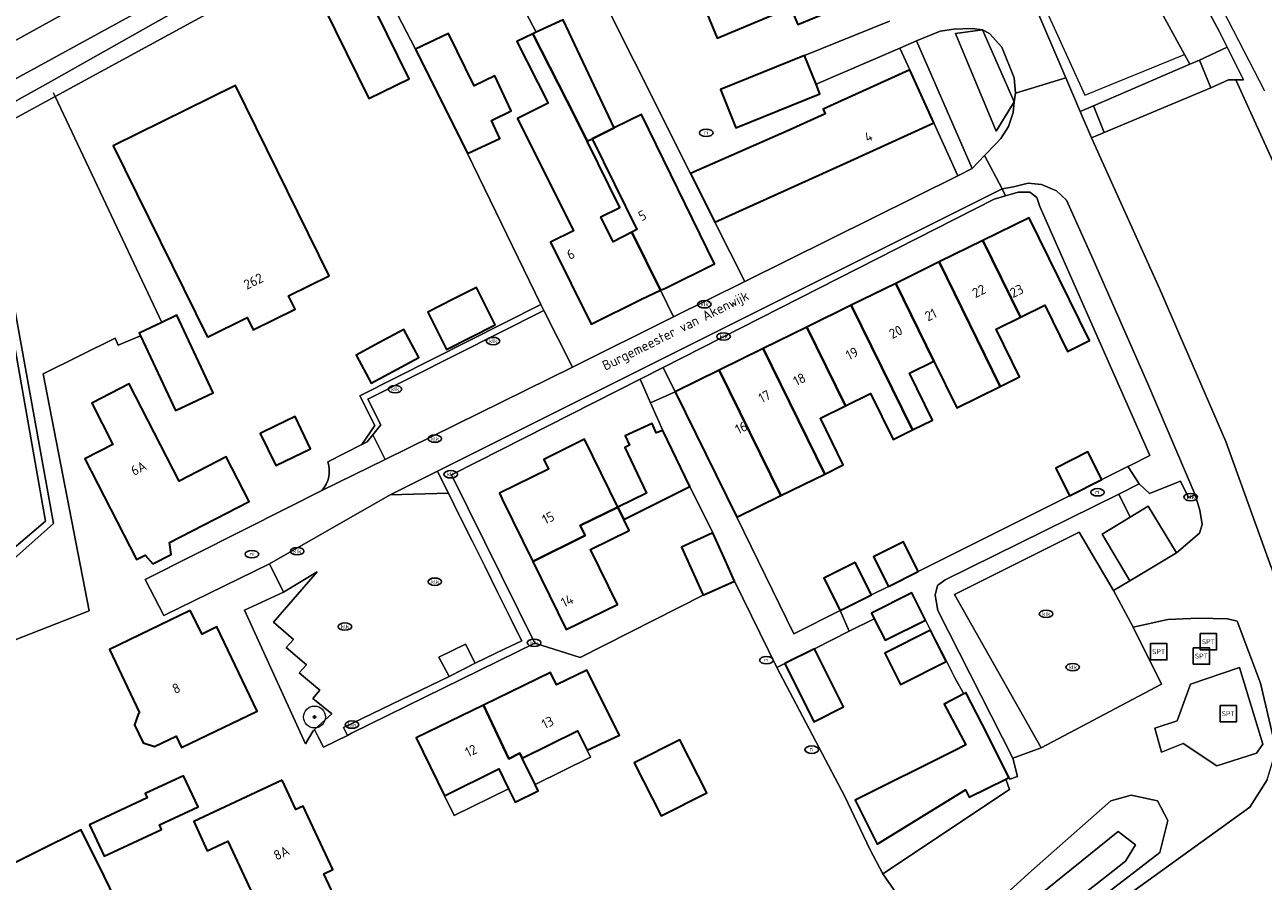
# Model space of a CAD drawing. Header units: metres. Extents: x 103671 to 105190, y 427150 to 429171.
# Tile 309 of 320: x 104665 to 104779, y 428250 to 428328. Entities that reach past the tile are written whole.
import ezdxf
from ezdxf.enums import TextEntityAlignment as Align

# ---------------------------------------------------------------- set-up
doc = ezdxf.new("R2010")
doc.units = ezdxf.units.M
for name, color, linetype, lineweight in [('B-WE-GR-BEPLANTING_CULTUUR_BODEMBEDEKKER-GV', 253, 'Continuous', 18), ('B-WE-GR-BEPLANTING_CULTUUR_HEESTERS-GV', 253, 'Continuous', 18), ('B-WE-GR-BOOM-S', 253, 'Continuous', 25), ('B-WE-GR-HAAG-G', 253, 'GR-HAAG1-SO', 13), ('B-WE-GR-HAAG-GV', 253, 'Continuous', 13), ('B-WE-IE-MEUBILAIR-S', 253, 'Continuous', 25), ('B-WE-IE-MEUBILAIR_WEGMEUBILAIR-S', 253, 'Continuous', 25), ('B-WE-IE-TERREINAFSCHEIDING_KUNSTMATIG_HEKWERK-G', 253, 'IE-TERREINAFSCHEIDING_KUNSTMATIG-SO', 18), ('B-WE-IE-TERREINAFSCHEIDING_KUNSTMATIG_HEKWERK_RASTER-G', 253, 'IE-TERREINAFSCHEIDING_KUNSTMATIG-SO', 18), ('B-WE-OG-BEBOUWING-GV', 253, 'Continuous', 35), ('B-WE-OG-BEBOUWING-T18', 7, 'Continuous', 18), ('B-WE-OG-BEBOUWING_OVERBOUWING-GV', 253, 'Continuous', 18), ('B-WE-OG-TERREIN_BEGROEID-GV', 253, 'Continuous', 18), ('B-WE-OG-TERREIN_ERF-GV', 253, 'Continuous', 18), ('B-WE-OG-TERREIN_OEVER-GV', 253, 'Continuous', 18), ('B-WE-OG-TERREIN_ONBEGROEID_ZAND-GV', 253, 'Continuous', 18), ('B-WE-OG-TOPOGRAFIE-T18', 7, 'Continuous', 18), ('B-WE-OG-WATER_SLOOT-GV', 253, 'Continuous', 18), ('B-WE-OG-WEG-GV', 253, 'Continuous', 18), ('B-WE-VH-GESLOTENVERHARDING-GV', 253, 'Continuous', 18), ('B-WE-VH-GESLOTENVERHARDING_ASFALT-GV', 253, 'Continuous', 18), ('B-WE-VH-ONVERHARD_BOOMSCHORS-GV', 253, 'Continuous', 18), ('B-WE-VH-ONVERHARD_ZAND-GV', 253, 'Continuous', 18), ('B-WE-VH-OPENVERHARDING-GV', 253, 'Continuous', 18), ('B-WE-VH-OPENVERHARDING_BETONELEMENT-GV', 253, 'Continuous', 18), ('B-WE-VH-OPENVERHARDING_BETONSTRAATSTEEN-GV', 253, 'Continuous', 18), ('B-WE-VH-OPENVERHARDING_SIERBESTRATING-GV', 253, 'Continuous', 18), ('B-WE-VH-OPENVERHARDING_TEGEL-GV', 253, 'Continuous', 18), ('B-WE-VW-MARKERING_PICTOGRAM-G', 253, 'Continuous', 18)]:
    doc.layers.add(name, color=color, linetype=linetype, lineweight=lineweight)
doc.styles.add('NLCS-ISO', font='NLCS-ISO.ttf')
doc.styles.add('NLCS-ISO-M500-T18', font='NLCS-ISO.ttf', dxfattribs={"height": 0.9})
doc.linetypes.add('GR-HAAG1-SO', pattern='A,6,[176,NLCS.SHX,S=0.125,R=0,X=0,Y=0],-2', length=8)
doc.linetypes.add('IE-TERREINAFSCHEIDING_KUNSTMATIG-SO', pattern='A,4,[82,NLCS.SHX,S=0.75,R=90,X=0,Y=0],4,-2', length=10)

# ---------------------------------------------------------------- blocks, each defined once
blk = doc.blocks.new('SIE-MEUBILAIR_PUT_KOLK-SO')
blk.add_ellipse((0, 0), major_axis=(1.25, 0), ratio=0.54)
at = {"style": 'NLCS-ISO'}
blk.add_text('klk', height=0.75, dxfattribs=at).set_placement((0.03, 0), align=Align.MIDDLE_CENTER)
blk = doc.blocks.new('SIE-MEUBILAIR_PUT_RIOOLPUT-SO')
blk.add_ellipse((0, 0), major_axis=(1.25, 0), ratio=0.54)
at = {"style": 'NLCS-ISO'}
blk.add_text('ri', height=0.75, dxfattribs=at).set_placement((-0.04, 0.07), align=Align.MIDDLE_CENTER)
blk = doc.blocks.new('SIE-WEG_SPEELTOESTEL-SO')
at = {"flags": 128}
blk.add_lwpolyline([(-3.75, -3.75), (3.75, -3.75), (3.75, 3.75), (-3.75, 3.75)], close=True, dxfattribs=at)
at = {"style": 'NLCS-ISO'}
blk.add_text('SPT', height=2.25, dxfattribs=at).set_placement((0, 0), align=Align.MIDDLE_CENTER)
blk = doc.blocks.new('SGR-BOOM_GBKN-SO')
at = {"linetype": 'ByBlock', "lineweight": 18}
h = blk.add_hatch(color=0, dxfattribs=at)
h.dxf.hatch_style = 1
edge = h.paths.add_edge_path()
edge.add_arc((0, 0), 0.25, 0, 360)
at = {"color": 0, "linetype": 'ByBlock', "lineweight": 18}
for radius in [2, 0.25]:
    blk.add_circle((0, 0), radius, dxfattribs=at)
at = {"color": 0, "linetype": 'ByBlock', "lineweight": 18, "style": 'NLCS-ISO'}
blk.add_attdef('SOORT', (2.5, 0), '', height=1.5, dxfattribs=at)

msp = doc.modelspace()

# ---------------------------------------------------------------- linework, layer by layer
at = {"layer": 'B-WE-GR-BEPLANTING_CULTUUR_BODEMBEDEKKER-GV', "flags": 128}
for points in [[(104703.392, 428286.325), (104702.986, 428287.141), (104698.65, 428284.989), (104703.99, 428285.124)], [(104688.85, 428276.055), (104685.27, 428274.411), (104690.871, 428262.127), (104691.578, 428263.339), (104691.716, 428263.464), (104693.301, 428264.895), (104691.558, 428266.305), (104692.179, 428267.057), (104690.308, 428268.649), (104690.959, 428269.381), (104689.108, 428270.988), (104689.769, 428271.699), (104687.928, 428273.309), (104691.931, 428277.907)], [(104703.123, 428270.089), (104704.043, 428268.31), (104706.444, 428269.552), (104705.566, 428271.274)]]:
    msp.add_lwpolyline(points, close=True, dxfattribs=at)
at = {"layer": 'B-WE-GR-BEPLANTING_CULTUUR_HEESTERS-GV', "flags": 128}
for points in [[(104754.763, 428326.024), (104753.615, 428327.293), (104752.997, 428327.614), (104755.898, 428321.014), (104756.016, 428321.797), (104755.892, 428323.222)], [(104750.421, 428275.838), (104761.841, 428281.558), (104764.993, 428276.209), (104766.492, 428277.097), (104763.955, 428281.371), (104766.531, 428282.928), (104765.488, 428285.038), (104749.563, 428277.168), (104748.867, 428276.665), (104748.639, 428275.786), (104748.881, 428274.352), (104755.765, 428260.826), (104758.36, 428261.775)]]:
    msp.add_lwpolyline(points, close=True, dxfattribs=at)
at = {"layer": 'B-WE-GR-HAAG-G', "flags": 128}
for points in [[(104700.963, 428325.838), (104695.521, 428336.37), (104694.942, 428336.066)], [(104667.907, 428321.506), (104667.744, 428321.852)], [(104677.689, 428300.784), (104667.907, 428321.506)], [(104712.464, 428302.435), (104705.73, 428316.282)], [(104740.357, 428257.3), (104734.105, 428269.131)]]:
    msp.add_lwpolyline(points, dxfattribs=at)
at = {"layer": 'B-WE-GR-HAAG-GV', "flags": 128}
msp.add_lwpolyline([(104712.739, 428301.891), (104712.464, 428302.435), (104695.854, 428294.043), (104697.225, 428291.329), (104696.056, 428289.588), (104696.521, 428289.823), (104697.055, 428290.49), (104697.784, 428291.399), (104696.602, 428293.737)], close=True, dxfattribs=at)
at = {"layer": 'B-WE-IE-TERREINAFSCHEIDING_KUNSTMATIG_HEKWERK-G', "flags": 128}
msp.add_lwpolyline([(104650.488, 428266.294), (104671.042, 428274.345), (104666.804, 428296.062), (104673.399, 428299.335), (104673.677, 428298.69), (104675.738, 428299.549)], dxfattribs=at)
at = {"layer": 'B-WE-IE-TERREINAFSCHEIDING_KUNSTMATIG_HEKWERK_RASTER-G', "flags": 128}
msp.add_lwpolyline([(104724.135, 428382.705), (104728.673, 428376.228), (104733.31, 428369.595), (104741.278, 428358.074), (104750.497, 428343.961), (104755.532, 428335.8), (104758.766, 428329.542), (104762.366, 428321.638), (104771.516, 428325.342)], dxfattribs=at)
at = {"layer": 'B-WE-OG-BEBOUWING-GV', "flags": 128}
for points in [[(104694.198, 428335.704), (104690.511, 428333.888), (104696.701, 428321.319), (104700.388, 428323.135)], [(104743.334, 428331.142), (104741.581, 428335.344), (104727.534, 428329.514), (104728.648, 428326.844), (104735.383, 428329.653), (104736.033, 428328.096)], [(104711.742, 428327.254), (104715.601, 428319.639), (104716.707, 428317.403), (104717.174, 428317.632), (104719.185, 428318.619), (104714.513, 428328.547), (104712.047, 428327.396)], [(104700.963, 428325.838), (104705.73, 428316.282), (104708.714, 428317.659), (104707.935, 428319.298), (104709.751, 428320.199), (104708.258, 428323.392), (104706.353, 428322.488), (104704.003, 428327.283)], [(104715.601, 428319.639), (104711.742, 428327.254), (104710.263, 428326.554), (104713.126, 428320.884), (104710.325, 428319.482), (104715.47, 428309.199), (104713.346, 428308.148), (104717.071, 428300.621), (104721.709, 428302.917), (104723.442, 428303.73), (104720.823, 428309.067), (104719.106, 428308.177), (104717.974, 428310.464), (104719.715, 428311.326), (104716.707, 428317.403)], [(104737.715, 428322.639), (104736.651, 428325.268), (104728.945, 428322.15), (104730.366, 428318.638), (104738.072, 428321.756)], [(104748.511, 428319.089), (104746.305, 428323.941), (104738.363, 428320.33), (104738.553, 428319.913), (104735.239, 428318.407), (104726.201, 428314.441), (104728.436, 428309.984), (104740.53, 428315.461)], [(104681.882, 428299.435), (104685.522, 428301.229), (104686.08, 428300.096), (104689.938, 428301.996), (104689.329, 428303.231), (104693.048, 428305.064), (104684.453, 428322.507), (104673.237, 428316.98)], [(104720.823, 428309.067), (104723.442, 428303.73), (104723.891, 428303.941), (104728.408, 428306.157), (104721.691, 428319.848), (104719.185, 428318.619), (104717.174, 428317.632), (104721.264, 428309.296)], [(104753.008, 428308.288), (104756.463, 428301.257), (104758.698, 428302.355), (104760.776, 428298.126), (104762.813, 428299.126), (104757.281, 428310.387)], [(104756.463, 428301.257), (104753.008, 428308.288), (104749.018, 428306.328), (104754.622, 428294.921), (104756.376, 428295.782), (104754.227, 428300.158)], [(104745.029, 428304.368), (104748.531, 428297.237), (104750.632, 428292.96), (104754.622, 428294.921), (104749.018, 428306.328)], [(104708.29, 428300.571), (104706.563, 428303.994), (104704.434, 428302.92), (104702.089, 428301.737), (104703.816, 428298.314)], [(104740.946, 428302.362), (104746.564, 428290.923), (104748.402, 428291.826), (104746.285, 428296.134), (104748.531, 428297.237), (104745.029, 428304.368)], [(104746.564, 428290.923), (104740.946, 428302.362), (104736.863, 428300.356), (104740.415, 428293.124), (104742.721, 428294.257), (104744.787, 428290.05)], [(104677.689, 428300.784), (104675.615, 428299.811), (104675.738, 428299.549), (104678.946, 428292.711), (104682.412, 428294.337), (104679.081, 428301.437)], [(104701.281, 428297.565), (104699.906, 428300.135), (104697.607, 428298.905), (104695.511, 428297.783), (104696.887, 428295.213)], [(104732.864, 428298.392), (104738.517, 428286.884), (104740.211, 428287.716), (104738.11, 428291.992), (104740.415, 428293.124), (104736.863, 428300.356)], [(104734.477, 428284.899), (104738.517, 428286.884), (104732.864, 428298.392), (104728.824, 428296.407)], [(104734.477, 428284.899), (104728.824, 428296.407), (104724.783, 428294.422), (104730.436, 428282.914)], [(104676.881, 428278.632), (104678.543, 428279.489), (104678.394, 428280.592), (104685.701, 428284.357), (104683.594, 428288.445), (104679.284, 428286.225), (104674.69, 428295.142), (104671.258, 428293.373), (104673.2, 428289.604), (104670.619, 428288.275), (104675.378, 428279.038), (104676.178, 428279.45)], [(104686.722, 428290.603), (104688.142, 428287.656), (104691.341, 428289.197), (104689.921, 428292.144), (104688.167, 428291.299)], [(104719.54, 428283.834), (104720.085, 428282.724), (104726.142, 428285.733), (104723.671, 428290.886), (104723.041, 428290.651), (104722.676, 428291.508), (104720.215, 428290.383), (104720.605, 428289.52), (104720.162, 428289.321), (104722.159, 428285.139)], [(104719.53, 428283.855), (104716.478, 428290.069), (104712.728, 428288.228), (104713.169, 428287.33), (104708.663, 428285.117), (104708.928, 428284.578), (104711.731, 428278.871), (104716.542, 428281.235), (104716.086, 428282.163)], [(104760.974, 428284.891), (104763.937, 428286.374), (104762.664, 428288.917), (104759.701, 428287.434)], [(104719.54, 428283.834), (104719.53, 428283.855), (104716.086, 428282.163), (104716.542, 428281.235), (104711.731, 428278.871), (104714.804, 428272.616), (104719.506, 428274.926), (104717.032, 428279.962), (104720.585, 428281.707), (104720.085, 428282.724)], [(104729.283, 428279.185), (104728.249, 428281.478), (104728.195, 428281.454), (104725.368, 428280.179), (104727.36, 428275.763), (104730.24, 428277.062)], [(104744.361, 428276.578), (104747.09, 428277.943), (104745.73, 428280.661), (104743, 428279.295)], [(104739.928, 428274.36), (104742.798, 428275.796), (104741.309, 428278.771), (104738.439, 428277.335)], [(104742.8, 428274.125), (104743.057, 428273.611), (104744.043, 428271.639), (104747.751, 428273.494), (104746.508, 428275.98)], [(104675.658, 428264.983), (104675.557, 428264.935), (104675.191, 428263.894), (104675.983, 428262.245), (104677.033, 428261.882), (104679.008, 428262.83), (104679.498, 428261.812), (104686.453, 428265.149), (104682.756, 428272.856), (104681.386, 428272.199), (104680.299, 428274.36), (104672.896, 428270.778)], [(104748.229, 428272.559), (104744.017, 428270.452), (104745.449, 428267.59), (104749.652, 428269.693)], [(104737.566, 428270.863), (104734.855, 428269.506), (104737.527, 428264.169), (104740.238, 428265.526)], [(104713.912, 428267.548), (104713.362, 428268.676), (104707.202, 428265.676), (104709.521, 428260.768), (104710.533, 428261.275), (104710.75, 428260.83), (104715.837, 428263.338), (104716.71, 428261.569), (104719.668, 428262.929), (104716.677, 428268.89)], [(104753.452, 428263.009), (104751.464, 428266.842), (104751.267, 428266.735), (104749.478, 428265.763), (104751.449, 428262.052), (104750.38, 428261.484), (104741.318, 428256.985), (104743.332, 428252.928), (104751.422, 428257.907), (104751.755, 428257.237), (104755.126, 428258.91), (104755.416, 428259.054)], [(104707.202, 428265.676), (104701.042, 428262.675), (104703.621, 428257.383), (104708.611, 428259.843), (104709.502, 428258.014), (104710.098, 428256.791), (104712.215, 428257.822), (104711.932, 428258.402), (104710.75, 428260.83), (104710.533, 428261.275), (104709.521, 428260.768)], [(104721.033, 428260.395), (104723.494, 428255.525), (104727.689, 428257.645), (104725.228, 428262.515)], [(104671.067, 428254.725), (104672.415, 428251.841), (104677.673, 428254.297), (104677.475, 428254.721), (104681.017, 428256.377), (104679.688, 428259.22), (104676.166, 428257.574), (104676.345, 428257.191)], [(104688.741, 428258.793), (104680.624, 428255.009), (104681.864, 428252.338), (104683.747, 428253.212), (104685.244, 428250), (104686.465, 428247.381), (104687.242, 428247.743), (104688.794, 428244.414), (104694.111, 428246.892), (104692.559, 428250.222), (104693.371, 428250.6), (104690.653, 428256.432), (104689.986, 428256.121)], [(104662.06, 428250.191), (104661.293, 428251.725), (104658.381, 428250.268), (104655.84, 428255.587), (104644.739, 428250), (104643.688, 428249.471), (104647.065, 428242.685), (104648.438, 428243.372), (104651.051, 428238.149), (104664.638, 428244.945), (104665.198, 428243.805), (104673.447, 428247.859), (104672.395, 428250), (104670.309, 428254.244)]]:
    msp.add_lwpolyline(points, close=True, dxfattribs=at)
at = {"layer": 'B-WE-OG-BEBOUWING_OVERBOUWING-GV', "flags": 128}
for points in [[(104711.932, 428258.402), (104717.032, 428260.916), (104716.71, 428261.569), (104715.837, 428263.338), (104710.75, 428260.83)], [(104709.502, 428258.014), (104708.611, 428259.843), (104703.621, 428257.383), (104704.527, 428255.561)]]:
    msp.add_lwpolyline(points, close=True, dxfattribs=at)
at = {"layer": 'B-WE-OG-TERREIN_BEGROEID-GV', "flags": 128}
for points in [[(104716.633, 428391.568), (104725.909, 428378.224), (104726.75, 428377.112), (104733.482, 428367.792), (104742.751, 428354.752), (104749.186, 428344.736), (104757.51, 428330.516), (104760.631, 428323.224), (104761.958, 428320.122), (104763.173, 428320.639), (104771.998, 428324.459), (104771.516, 428325.342), (104759.144, 428348.017), (104736.586, 428387.134), (104725.127, 428405.677), (104718.032, 428411.371)], [(104804.551, 428231.219), (104800.862, 428249.591), (104800.771, 428250), (104798.011, 428262.349), (104792.607, 428282.393), (104787.259, 428297.334), (104780.048, 428314.629), (104776.241, 428323.038), (104775.555, 428323.037), (104773.936, 428322.308), (104764.151, 428318.207), (104762.989, 428317.72), (104769.24, 428303.883), (104775.313, 428289.879), (104779.467, 428278.34), (104783.468, 428265.426), (104787.103, 428250), (104787.393, 428248.771)], [(104762.491, 428245.504), (104768.736, 428250), (104777.526, 428256.328), (104779.114, 428258.843), (104779.728, 428260.882), (104779.744, 428262.367), (104778.484, 428267.709), (104776.35, 428273.397), (104775.47, 428273.607), (104772.797, 428273.675), (104769.996, 428273.535), (104766.816, 428272.834), (104769.42, 428267.626), (104758.36, 428261.775), (104755.765, 428260.826), (104756.19, 428259.153), (104755.495, 428258.894), (104755.416, 428259.054), (104755.126, 428258.91), (104755.456, 428257.942), (104743.856, 428250.224), (104748.719, 428243.203)], [(104749, 428242.805), (104757.497, 428250.506), (104764.75, 428256.907), (104766.629, 428257.419), (104769.037, 428256.92), (104769.995, 428255.103), (104769.245, 428252.161), (104766.428, 428250), (104764.492, 428248.515)]]:
    msp.add_lwpolyline(points, dxfattribs=at)
for points in [[(104750.498, 428327.281), (104752.997, 428327.614), (104752.044, 428327.741), (104750.367, 428327.676), (104749.109, 428327.484), (104746.946, 428326.603), (104752.026, 428314.901), (104753.185, 428316.101), (104754.218, 428317.172), (104754.658, 428317.655), (104755.381, 428318.741), (104755.801, 428320.033), (104755.898, 428321.014), (104754.242, 428318.317)], [(104677.689, 428300.784), (104667.907, 428321.506), (104662.841, 428318.75), (104662.796, 428318.724), (104661.264, 428318.043), (104667.768, 428282.343), (104649.087, 428265.745), (104650.488, 428266.294), (104671.042, 428274.345), (104666.804, 428296.062), (104673.399, 428299.335), (104673.677, 428298.69), (104675.738, 428299.549), (104675.615, 428299.811)], [(104772.501, 428284.985), (104771.882, 428284.743), (104771.139, 428286.239), (104768.303, 428285.096), (104767.375, 428285.971), (104765.488, 428285.038), (104766.531, 428282.928), (104768.186, 428283.927), (104770.79, 428279.659), (104772.886, 428281.446), (104773.134, 428282.256), (104772.936, 428283.568)], [(104769.417, 428261.383), (104768.786, 428263.563), (104770.851, 428264.251), (104772.055, 428267.607), (104776.558, 428269.127), (104778.709, 428262.1), (104778.135, 428261.297), (104774.493, 428260.122), (104771.393, 428262.157)]]:
    msp.add_lwpolyline(points, close=True, dxfattribs=at)
at = {"layer": 'B-WE-OG-TERREIN_ERF-GV', "flags": 128}
for points in [[(104724.636, 428301.297), (104731.167, 428304.537), (104728.436, 428309.984), (104726.201, 428314.441), (104710.722, 428345.316), (104704.454, 428341.855), (104712.047, 428327.396), (104714.513, 428328.547), (104719.185, 428318.619), (104721.691, 428319.848), (104728.408, 428306.157), (104723.891, 428303.941), (104723.442, 428303.73)], [(104681.882, 428299.435), (104673.237, 428316.98), (104684.453, 428322.507), (104693.048, 428305.064), (104689.329, 428303.231), (104689.938, 428301.996), (104686.08, 428300.096), (104685.522, 428301.229)], [(104750.717, 428314.237), (104748.511, 428319.089), (104740.53, 428315.461), (104728.436, 428309.984), (104731.167, 428304.537)], [(104720.823, 428309.067), (104721.264, 428309.296), (104717.174, 428317.632), (104716.707, 428317.403), (104719.715, 428311.326), (104717.974, 428310.464), (104719.106, 428308.177)], [(104758.245, 428311.415), (104757.96, 428312.23), (104757.331, 428312.738), (104756.273, 428312.743), (104755.109, 428312.406), (104754.068, 428312.084), (104723.685, 428296.658), (104724.783, 428294.422), (104728.824, 428296.407), (104732.864, 428298.392), (104736.863, 428300.356), (104740.946, 428302.362), (104745.029, 428304.368), (104749.018, 428306.328), (104753.008, 428308.288), (104757.281, 428310.387), (104762.813, 428299.126), (104760.776, 428298.126), (104758.698, 428302.355), (104756.463, 428301.257), (104754.227, 428300.158), (104756.376, 428295.782), (104754.622, 428294.921), (104750.632, 428292.96), (104748.531, 428297.237), (104746.285, 428296.134), (104748.402, 428291.826), (104746.564, 428290.923), (104744.787, 428290.05), (104742.721, 428294.257), (104740.415, 428293.124), (104738.11, 428291.992), (104740.211, 428287.716), (104738.517, 428286.884), (104734.477, 428284.899), (104730.436, 428282.914), (104735.682, 428272.235), (104739.928, 428274.36), (104738.439, 428277.335), (104741.309, 428278.771), (104742.798, 428275.796), (104744.361, 428276.578), (104743, 428279.295), (104745.73, 428280.661), (104747.09, 428277.943), (104758.839, 428283.823), (104760.974, 428284.891), (104759.701, 428287.434), (104762.664, 428288.917), (104763.937, 428286.374), (104764.169, 428286.49), (104766.199, 428287.506), (104766.314, 428287.564), (104766.58, 428287.697), (104768.349, 428288.582)], [(104708.29, 428300.571), (104703.816, 428298.314), (104702.089, 428301.737), (104704.434, 428302.92), (104706.563, 428303.994)], [(104701.281, 428297.565), (104696.887, 428295.213), (104695.511, 428297.783), (104697.607, 428298.905), (104699.906, 428300.135)], [(104723.685, 428296.658), (104721.576, 428295.588), (104722.541, 428293.423), (104724.783, 428294.422)], [(104676.881, 428278.632), (104676.178, 428279.45), (104675.378, 428279.038), (104670.619, 428288.275), (104673.2, 428289.604), (104671.258, 428293.373), (104674.69, 428295.142), (104679.284, 428286.225), (104683.594, 428288.445), (104685.701, 428284.357), (104678.394, 428280.592), (104678.543, 428279.489)], [(104722.541, 428293.423), (104721.576, 428295.588), (104706.677, 428288.023), (104704.285, 428286.809), (104711.916, 428271.383), (104716.089, 428270.047), (104727.36, 428275.763), (104725.368, 428280.179), (104728.195, 428281.454), (104728.249, 428281.478), (104726.142, 428285.733), (104720.085, 428282.724), (104720.585, 428281.707), (104717.032, 428279.962), (104719.506, 428274.926), (104714.804, 428272.616), (104711.731, 428278.871), (104708.928, 428284.578), (104708.663, 428285.117), (104713.169, 428287.33), (104712.728, 428288.228), (104716.478, 428290.069), (104719.53, 428283.855), (104719.54, 428283.834), (104722.159, 428285.139), (104720.162, 428289.321), (104720.605, 428289.52), (104720.215, 428290.383), (104722.676, 428291.508), (104723.041, 428290.651), (104723.671, 428290.886)], [(104724.783, 428294.422), (104722.541, 428293.423), (104723.671, 428290.886), (104726.142, 428285.733), (104728.249, 428281.478), (104729.283, 428279.185), (104730.24, 428277.062), (104734.105, 428269.131), (104734.855, 428269.506), (104737.566, 428270.863), (104740.769, 428272.466), (104739.928, 428274.36), (104735.682, 428272.235), (104730.436, 428282.914)], [(104686.722, 428290.603), (104688.167, 428291.299), (104689.921, 428292.144), (104691.341, 428289.197), (104688.142, 428287.656)], [(104675.658, 428264.983), (104672.896, 428270.778), (104680.299, 428274.36), (104681.386, 428272.199), (104682.756, 428272.856), (104686.453, 428265.149), (104679.498, 428261.812), (104679.008, 428262.83), (104677.033, 428261.882), (104675.983, 428262.245), (104675.191, 428263.894), (104675.557, 428264.935)], [(104751.449, 428262.052), (104749.478, 428265.763), (104751.267, 428266.735), (104750.491, 428268.128), (104749.684, 428269.709), (104748.229, 428272.559), (104747.751, 428273.494), (104744.043, 428271.639), (104743.057, 428273.611), (104740.769, 428272.466), (104737.566, 428270.863), (104740.238, 428265.526), (104737.527, 428264.169), (104734.855, 428269.506), (104734.105, 428269.131), (104740.357, 428257.3), (104742.663, 428252.48), (104743.856, 428250.224), (104755.456, 428257.942), (104755.126, 428258.91), (104751.755, 428257.237), (104751.422, 428257.907), (104743.332, 428252.928), (104741.318, 428256.985), (104750.38, 428261.484)], [(104748.229, 428272.559), (104749.652, 428269.693), (104745.449, 428267.59), (104744.017, 428270.452)], [(104713.362, 428268.676), (104713.912, 428267.548), (104716.677, 428268.89), (104719.668, 428262.929), (104716.71, 428261.569), (104717.032, 428260.916), (104711.932, 428258.402), (104712.215, 428257.822), (104710.098, 428256.791), (104709.502, 428258.014), (104704.527, 428255.561), (104703.621, 428257.383), (104701.042, 428262.675), (104707.202, 428265.676)], [(104727.689, 428257.645), (104723.494, 428255.525), (104721.033, 428260.395), (104725.228, 428262.515)], [(104677.673, 428254.297), (104672.415, 428251.841), (104671.067, 428254.725), (104676.345, 428257.191), (104676.166, 428257.574), (104679.688, 428259.22), (104681.017, 428256.377), (104677.475, 428254.721)], [(104688.741, 428258.793), (104689.986, 428256.121), (104690.653, 428256.432), (104693.371, 428250.6), (104692.559, 428250.222), (104694.111, 428246.892), (104688.794, 428244.414), (104687.242, 428247.743), (104686.465, 428247.381), (104685.244, 428250), (104683.747, 428253.212), (104681.864, 428252.338), (104680.624, 428255.009)], [(104662.06, 428250.191), (104670.309, 428254.244), (104672.395, 428250), (104673.447, 428247.859), (104665.198, 428243.805), (104664.638, 428244.945), (104651.051, 428238.149), (104648.438, 428243.372), (104647.065, 428242.685), (104643.688, 428249.471), (104644.739, 428250), (104655.84, 428255.587), (104658.381, 428250.268), (104661.293, 428251.725)]]:
    msp.add_lwpolyline(points, close=True, dxfattribs=at)
for points in [[(104710.722, 428345.316), (104726.201, 428314.441), (104735.239, 428318.407), (104738.553, 428319.913), (104738.363, 428320.33), (104746.305, 428323.941), (104745.397, 428325.938), (104737.715, 428322.639), (104738.072, 428321.756), (104730.366, 428318.638), (104728.945, 428322.15), (104736.651, 428325.268), (104744.468, 428328.424)], [(104695.521, 428336.37), (104700.963, 428325.838), (104704.003, 428327.283), (104706.353, 428322.488), (104708.258, 428323.392), (104709.751, 428320.199), (104707.935, 428319.298), (104708.714, 428317.659), (104705.73, 428316.282), (104712.464, 428302.435), (104712.739, 428301.891), (104715.364, 428296.696), (104724.636, 428301.297), (104723.442, 428303.73), (104721.709, 428302.917), (104717.071, 428300.621), (104713.346, 428308.148), (104715.47, 428309.199), (104710.325, 428319.482), (104713.126, 428320.884), (104710.263, 428326.554), (104711.742, 428327.254), (104712.047, 428327.396), (104704.454, 428341.855)], [(104694.198, 428335.704), (104700.388, 428323.135), (104696.701, 428321.319), (104690.511, 428333.888)], [(104692.932, 428288.013), (104696.056, 428289.588), (104697.225, 428291.329), (104695.854, 428294.043), (104712.464, 428302.435), (104705.73, 428316.282), (104700.963, 428325.838), (104695.521, 428336.37)], [(104682.8, 428329.608), (104667.907, 428321.506), (104677.689, 428300.784), (104679.081, 428301.437), (104682.412, 428294.337), (104678.946, 428292.711), (104675.738, 428299.549), (104673.677, 428298.69), (104673.399, 428299.335), (104666.804, 428296.062), (104671.042, 428274.345), (104650.488, 428266.294)], [(104735.383, 428329.653), (104728.648, 428326.844), (104727.534, 428329.514)], [(104743.856, 428250.224), (104742.663, 428252.48), (104740.357, 428257.3), (104734.105, 428269.131), (104730.24, 428277.062), (104727.36, 428275.763), (104716.089, 428270.047), (104711.916, 428271.383), (104695.103, 428263.106), (104694.719, 428262.917), (104692.519, 428261.834), (104692.081, 428262.724), (104691.716, 428263.464), (104691.578, 428263.339), (104690.871, 428262.127), (104685.27, 428274.411), (104688.85, 428276.055), (104687.562, 428278.648), (104677.884, 428273.915), (104676.162, 428277.211), (104689.337, 428283.83), (104692.386, 428285.361)], [(104654.701, 428211.172), (104681.438, 428224.261), (104694.405, 428199.308), (104694.507, 428199.074), (104696.544, 428200.67), (104706.238, 428208.267), (104712.794, 428212.99), (104714.945, 428214.674), (104716.075, 428217.801), (104717.958, 428218.059), (104727.338, 428225.45), (104743.954, 428238.594), (104746.758, 428240.925), (104748.946, 428242.756), (104749, 428242.805), (104748.719, 428243.203), (104743.856, 428250.224)]]:
    msp.add_lwpolyline(points, dxfattribs=at)
at = {"layer": 'B-WE-OG-TERREIN_ERF-GV'}
msp.add_lwpolyline([(104692.386, 428285.361, 0.2609001), (104692.932, 428288.013)], format="xyb", dxfattribs=at)
at = {"layer": 'B-WE-OG-TERREIN_OEVER-GV', "flags": 128}
for points in [[(104654.005, 428321), (104659.794, 428285.242), (104643.445, 428272.326), (104643.134, 428263.413), (104643.027, 428260.361), (104649.087, 428265.745), (104667.768, 428282.343), (104661.264, 428318.043), (104662.796, 428318.724), (104662.841, 428318.75), (104667.907, 428321.506), (104682.8, 428329.608), (104682.257, 428331.883), (104680.843, 428333.945), (104675.157, 428332.69)], [(104645.65, 428270.634), (104646.128, 428271.577), (104646.971, 428272.539), (104661.122, 428284.212), (104661.559, 428284.868), (104661.665, 428285.408), (104655.346, 428316.971), (104655.409, 428317.638), (104655.705, 428318.239), (104656.099, 428318.658), (104662.671, 428322.255), (104680.935, 428332.262), (104681.839, 428331.879), (104681.954, 428331.033), (104667.302, 428322.77), (104663.579, 428320.67), (104660.59, 428318.845), (104667.015, 428282.56), (104648.123, 428266.479), (104647.558, 428266.1), (104646.884, 428266.003), (104646.395, 428266.476), (104645.551, 428269.582)]]:
    msp.add_lwpolyline(points, close=True, dxfattribs=at)
for points in [[(104764.492, 428248.515), (104766.428, 428250), (104769.245, 428252.161), (104769.995, 428255.103), (104769.037, 428256.92), (104766.629, 428257.419), (104764.75, 428256.907), (104757.497, 428250.506), (104749, 428242.805)], [(104749.897, 428241.535), (104760.365, 428250), (104765.43, 428254.096), (104767.027, 428252.876), (104766.12, 428251.364), (104764.367, 428250), (104761.019, 428247.396)]]:
    msp.add_lwpolyline(points, dxfattribs=at)
at = {"layer": 'B-WE-OG-TERREIN_ONBEGROEID_ZAND-GV', "flags": 128}
msp.add_lwpolyline([(104654.005, 428321), (104675.157, 428332.69), (104680.843, 428333.945), (104682.257, 428331.883), (104682.8, 428329.608), (104684.664, 428330.622), (104685.369, 428331.016), (104684.245, 428333.275), (104683.111, 428332.704), (104682.174, 428332.246), (104679.385, 428337.616), (104678.711, 428340.294), (104678.024, 428341.963), (104708.694, 428359.58), (104689.867, 428385.733), (104689.489, 428386.16), (104689.077, 428386.553), (104688.633, 428386.911), (104688.161, 428387.23), (104687.664, 428387.508), (104687.145, 428387.743), (104682.175, 428391.854)], dxfattribs=at)
at = {"layer": 'B-WE-OG-WATER_SLOOT-GV', "flags": 128}
msp.add_lwpolyline([(104646.128, 428271.577), (104645.65, 428270.634), (104645.551, 428269.582), (104646.395, 428266.476), (104646.884, 428266.003), (104647.558, 428266.1), (104648.123, 428266.479), (104667.015, 428282.56), (104660.59, 428318.845), (104663.579, 428320.67), (104667.302, 428322.77), (104681.954, 428331.033), (104681.839, 428331.879), (104680.935, 428332.262), (104662.671, 428322.255), (104656.099, 428318.658), (104655.705, 428318.239), (104655.409, 428317.638), (104655.346, 428316.971), (104661.665, 428285.408), (104661.559, 428284.868), (104661.122, 428284.212), (104646.971, 428272.539)], close=True, dxfattribs=at)
msp.add_lwpolyline([(104761.019, 428247.396), (104764.367, 428250), (104766.12, 428251.364), (104767.027, 428252.876), (104765.43, 428254.096), (104760.365, 428250), (104749.897, 428241.535)], dxfattribs=at)
at = {"layer": 'B-WE-OG-WEG-GV', "flags": 128}
msp.add_lwpolyline([(104718.032, 428411.371), (104725.127, 428405.677), (104736.586, 428387.134), (104759.144, 428348.017), (104771.516, 428325.342), (104771.998, 428324.459), (104772.893, 428324.846), (104775.443, 428326.019), (104774.675, 428327.544), (104773.116, 428330.449)], dxfattribs=at)
at = {"layer": 'B-WE-VH-GESLOTENVERHARDING-GV', "flags": 128}
msp.add_lwpolyline([(104786.839, 428317.524), (104778.716, 428333.394), (104773.116, 428330.449), (104774.675, 428327.544), (104775.443, 428326.019), (104776.943, 428323.04), (104776.241, 428323.038), (104780.048, 428314.629), (104787.259, 428297.334), (104792.607, 428282.393), (104798.011, 428262.349), (104800.771, 428250), (104800.862, 428249.591), (104804.551, 428231.219), (104806.422, 428210.74), (104806.833, 428192.838), (104806.472, 428176.297), (104804.688, 428149.002), (104804.192, 428141.603), (104802.993, 428125.718), (104801.439, 428105.52), (104798.985, 428074.526), (104796.866, 428048.761)], dxfattribs=at)
at = {"layer": 'B-WE-VH-GESLOTENVERHARDING_ASFALT-GV', "flags": 128}
for points in [[(104744.468, 428328.424), (104736.651, 428325.268), (104737.715, 428322.639), (104745.397, 428325.938), (104746.946, 428326.603), (104749.109, 428327.484), (104750.367, 428327.676), (104752.044, 428327.741), (104752.997, 428327.614), (104753.615, 428327.293), (104754.763, 428326.024), (104755.892, 428323.222), (104756.016, 428321.797), (104760.631, 428323.224), (104757.51, 428330.516)], [(104779.467, 428278.34), (104775.313, 428289.879), (104769.24, 428303.883), (104762.989, 428317.72), (104761.958, 428320.122), (104760.631, 428323.224), (104756.016, 428321.797), (104755.898, 428321.014), (104755.801, 428320.033), (104755.381, 428318.741), (104754.658, 428317.655), (104754.218, 428317.172), (104753.185, 428316.101), (104754.777, 428313.044), (104755.832, 428313.234), (104757.188, 428313.562), (104758.397, 428313.421), (104759.775, 428312.865), (104760.696, 428312.002), (104763.143, 428306.556), (104768.14, 428295.159), (104772.501, 428284.985), (104772.936, 428283.568), (104773.134, 428282.256), (104772.886, 428281.446), (104770.79, 428279.659), (104766.492, 428277.097), (104764.993, 428276.209), (104766.816, 428272.834), (104769.996, 428273.535), (104772.797, 428273.675), (104775.47, 428273.607), (104776.35, 428273.397), (104778.484, 428267.709), (104779.744, 428262.367)], [(104779.114, 428258.843), (104777.526, 428256.328), (104768.736, 428250), (104762.491, 428245.504)]]:
    msp.add_lwpolyline(points, dxfattribs=at)
at = {"layer": 'B-WE-VH-ONVERHARD_BOOMSCHORS-GV', "flags": 128}
msp.add_lwpolyline([(104776.558, 428269.127), (104772.055, 428267.607), (104770.851, 428264.251), (104768.786, 428263.563), (104769.417, 428261.383), (104771.393, 428262.157), (104774.493, 428260.122), (104778.135, 428261.297), (104778.709, 428262.1)], close=True, dxfattribs=at)
at = {"layer": 'B-WE-VH-ONVERHARD_ZAND-GV', "flags": 128}
msp.add_lwpolyline([(104712.739, 428301.891), (104712.464, 428302.435), (104695.854, 428294.043), (104697.225, 428291.329), (104696.056, 428289.588), (104696.521, 428289.823), (104697.055, 428290.49), (104697.784, 428291.399), (104696.602, 428293.737)], close=True, dxfattribs=at)
at = {"layer": 'B-WE-VH-OPENVERHARDING-GV', "flags": 128}
for points in [[(104746.946, 428326.603), (104745.397, 428325.938), (104746.305, 428323.941), (104748.511, 428319.089), (104750.717, 428314.237), (104752.026, 428314.901)], [(104775.443, 428326.019), (104772.893, 428324.846), (104773.936, 428322.308), (104775.555, 428323.037), (104776.241, 428323.038), (104776.943, 428323.04)], [(104763.173, 428320.639), (104761.958, 428320.122), (104762.989, 428317.72), (104764.151, 428318.207)], [(104706.677, 428288.023), (104721.576, 428295.588), (104723.685, 428296.658), (104754.068, 428312.084), (104755.109, 428312.406), (104754.777, 428313.044), (104702.986, 428287.141), (104703.392, 428286.325), (104703.99, 428285.124), (104704.986, 428283.123), (104705.079, 428282.936), (104706.195, 428280.693), (104707.347, 428278.378), (104708.502, 428276.058), (104709.665, 428273.72), (104710.614, 428271.814), (104710.722, 428271.597), (104709.153, 428270.847), (104706.444, 428269.552), (104704.043, 428268.31), (104694.371, 428263.624), (104694.719, 428262.917), (104695.103, 428263.106), (104711.916, 428271.383), (104704.285, 428286.809)]]:
    msp.add_lwpolyline(points, close=True, dxfattribs=at)
at = {"layer": 'B-WE-VH-OPENVERHARDING_BETONELEMENT-GV', "flags": 128}
msp.add_lwpolyline([(104773.936, 428322.308), (104772.893, 428324.846), (104771.998, 428324.459), (104763.173, 428320.639), (104764.151, 428318.207)], close=True, dxfattribs=at)
at = {"layer": 'B-WE-VH-OPENVERHARDING_BETONSTRAATSTEEN-GV', "flags": 128}
for points in [[(104754.777, 428313.044), (104753.185, 428316.101), (104752.026, 428314.901), (104750.717, 428314.237), (104731.167, 428304.537), (104724.636, 428301.297), (104715.364, 428296.696), (104698.187, 428288.222), (104692.386, 428285.361), (104689.337, 428283.83), (104676.162, 428277.211), (104677.884, 428273.915), (104687.562, 428278.648), (104698.65, 428284.989), (104702.986, 428287.141)], [(104715.364, 428296.696), (104712.739, 428301.891), (104696.602, 428293.737), (104697.784, 428291.399), (104697.055, 428290.49), (104698.187, 428288.222)], [(104766.531, 428282.928), (104763.955, 428281.371), (104766.492, 428277.097), (104770.79, 428279.659), (104768.186, 428283.927)], [(104766.816, 428272.834), (104764.993, 428276.209), (104761.841, 428281.558), (104750.421, 428275.838), (104758.36, 428261.775), (104769.42, 428267.626)]]:
    msp.add_lwpolyline(points, close=True, dxfattribs=at)
for points in [[(104698.187, 428288.222), (104697.055, 428290.49), (104696.521, 428289.823), (104696.056, 428289.588), (104692.932, 428288.013)], [(104692.386, 428285.361), (104698.187, 428288.222)]]:
    msp.add_lwpolyline(points, dxfattribs=at)
at = {"layer": 'B-WE-VH-OPENVERHARDING_BETONSTRAATSTEEN-GV'}
msp.add_lwpolyline([(104692.932, 428288.013, -0.2609001), (104692.386, 428285.361)], format="xyb", dxfattribs=at)
at = {"layer": 'B-WE-VH-OPENVERHARDING_SIERBESTRATING-GV', "flags": 128}
msp.add_lwpolyline([(104708.502, 428276.058), (104707.347, 428278.378), (104706.195, 428280.693), (104705.079, 428282.936), (104704.986, 428283.123), (104703.99, 428285.124), (104698.65, 428284.989), (104687.562, 428278.648), (104688.85, 428276.055), (104691.931, 428277.907), (104687.928, 428273.309), (104689.769, 428271.699), (104689.108, 428270.988), (104690.959, 428269.381), (104690.308, 428268.649), (104692.179, 428267.057), (104691.558, 428266.305), (104693.301, 428264.895), (104691.716, 428263.464), (104692.081, 428262.724), (104692.519, 428261.834), (104694.719, 428262.917), (104694.371, 428263.624), (104704.043, 428268.31), (104703.123, 428270.089), (104705.566, 428271.274), (104706.444, 428269.552), (104709.153, 428270.847), (104710.722, 428271.597), (104710.614, 428271.814), (104709.665, 428273.72)], close=True, dxfattribs=at)
at = {"layer": 'B-WE-VH-OPENVERHARDING_TEGEL-GV', "flags": 128}
for points in [[(104752.997, 428327.614), (104750.498, 428327.281), (104754.242, 428318.317), (104755.898, 428321.014)], [(104754.777, 428313.044), (104755.109, 428312.406), (104756.273, 428312.743), (104757.331, 428312.738), (104757.96, 428312.23), (104758.245, 428311.415), (104768.349, 428288.582), (104766.58, 428287.697), (104766.314, 428287.564), (104766.338, 428287.528), (104767.375, 428285.971), (104768.303, 428285.096), (104771.139, 428286.239), (104771.882, 428284.743), (104772.501, 428284.985), (104768.14, 428295.159), (104763.143, 428306.556), (104760.696, 428312.002), (104759.775, 428312.865), (104758.397, 428313.421), (104757.188, 428313.562), (104755.832, 428313.234)], [(104765.488, 428285.038), (104767.375, 428285.971), (104766.338, 428287.528), (104766.314, 428287.564), (104766.199, 428287.506), (104764.169, 428286.49), (104763.937, 428286.374), (104760.974, 428284.891), (104758.839, 428283.823), (104747.09, 428277.943), (104744.361, 428276.578), (104742.798, 428275.796), (104739.928, 428274.36), (104740.769, 428272.466), (104743.057, 428273.611), (104742.8, 428274.125), (104746.508, 428275.98), (104747.751, 428273.494), (104748.229, 428272.559), (104749.684, 428269.709), (104750.491, 428268.128), (104751.267, 428266.735), (104751.464, 428266.842), (104753.452, 428263.009), (104755.416, 428259.054), (104755.495, 428258.894), (104756.19, 428259.153), (104755.765, 428260.826), (104748.881, 428274.352), (104748.639, 428275.786), (104748.867, 428276.665), (104749.563, 428277.168)]]:
    msp.add_lwpolyline(points, close=True, dxfattribs=at)
at = {"layer": 'B-WE-VW-MARKERING_PICTOGRAM-G', "flags": 128}
msp.add_lwpolyline([(104778.889, 428321.985), (104774.111, 428331.261)], dxfattribs=at)

# ---------------------------------------------------------------- block references
at = {"layer": 'B-WE-GR-BOOM-S', "xscale": 0.5, "yscale": 0.5, "zscale": 0.5}
msp.add_blockref('SGR-BOOM_GBKN-SO', (104691.7, 428264.6), dxfattribs=at)
at = {"layer": 'B-WE-IE-MEUBILAIR-S', "xscale": 0.5, "yscale": 0.5, "zscale": 0.5}
for name, p in [('SIE-MEUBILAIR_PUT_RIOOLPUT-SO', (104727.64, 428318.169)), ('SIE-MEUBILAIR_PUT_KOLK-SO', (104727.47, 428302.45)), ('SIE-MEUBILAIR_PUT_KOLK-SO', (104708.08, 428299.08)), ('SIE-MEUBILAIR_PUT_KOLK-SO', (104729.23, 428299.5)), ('SIE-MEUBILAIR_PUT_KOLK-SO', (104699.09, 428294.67)), ('SIE-MEUBILAIR_PUT_KOLK-SO', (104702.74, 428290.13)), ('SIE-MEUBILAIR_PUT_KOLK-SO', (104704.2, 428286.86)), ('SIE-MEUBILAIR_PUT_RIOOLPUT-SO', (104763.536, 428285.206)), ('SIE-MEUBILAIR_PUT_KOLK-SO', (104772.08, 428284.77)), ('SIE-MEUBILAIR_PUT_KOLK-SO', (104690.11, 428279.8)), ('SIE-MEUBILAIR_PUT_RIOOLPUT-SO', (104685.954, 428279.538)), ('SIE-MEUBILAIR_PUT_KOLK-SO', (104702.74, 428277.01)), ('SIE-MEUBILAIR_PUT_KOLK-SO', (104758.82, 428274.06)), ('SIE-MEUBILAIR_PUT_KOLK-SO', (104694.49, 428272.89)), ('SIE-MEUBILAIR_PUT_KOLK-SO', (104711.85, 428271.41)), ('SIE-MEUBILAIR_PUT_RIOOLPUT-SO', (104733.164, 428269.812)), ('SIE-MEUBILAIR_PUT_KOLK-SO', (104761.26, 428269.17)), ('SIE-MEUBILAIR_PUT_KOLK-SO', (104695.14, 428263.9)), ('SIE-MEUBILAIR_PUT_RIOOLPUT-SO', (104737.324, 428261.605))]:
    msp.add_blockref(name, p, dxfattribs=at)
at = {"layer": 'B-WE-IE-MEUBILAIR_WEGMEUBILAIR-S', "xscale": 0.2, "yscale": 0.2, "zscale": 0.2}
for p in [(104773.712, 428271.503), (104769.149, 428270.588), (104773.074, 428270.185), (104775.532, 428264.902)]:
    msp.add_blockref('SIE-WEG_SPEELTOESTEL-SO', p, dxfattribs=at)

# ---------------------------------------------------------------- texts
at = {"layer": 'B-WE-OG-BEBOUWING-T18', "style": 'NLCS-ISO-M500-T18'}
for s, rotation, p in [('4', 24.4, (104742.525, 428317.828)), ('5', 26.1, (104721.777, 428310.592)), ('6', 26.3, (104715.205, 428307.041)), ('262', 26.2, (104686.096, 428304.563)), ('22', 26.2, (104752.658, 428303.66)), ('23', 26.2, (104756.121, 428303.676)), ('21', 26.2, (104748.235, 428301.487)), ('20', 26.2, (104745.027, 428299.91)), ('19', 26.2, (104741.013, 428297.938)), ('18', 26.2, (104736.193, 428295.571)), ('17', 26.2, (104732.985, 428293.995)), ('16', 26.2, (104730.853, 428291.138)), ('6A', 27.3, (104675.564, 428287.411)), ('15', 26.2, (104713.146, 428282.862)), ('14', 26.2, (104714.881, 428275.268)), ('8', 25.5, (104679.018, 428267.23)), ('13', 26, (104713.092, 428264.095)), ('12', 26, (104706.061, 428261.507)), ('8A', 25, (104688.665, 428252.129))]:
    msp.add_text(s, height=0.9, rotation=rotation, dxfattribs=at).set_placement(p, align=Align.MIDDLE)
at = {"layer": 'B-WE-OG-TOPOGRAFIE-T18', "style": 'NLCS-ISO-M500-T18'}
msp.add_text('Burgemeester van Akenwijk', height=0.9, rotation=26.4, dxfattribs=at).set_placement((104724.875, 428299.923), align=Align.MIDDLE)

doc.saveas('drawing.dxf')
